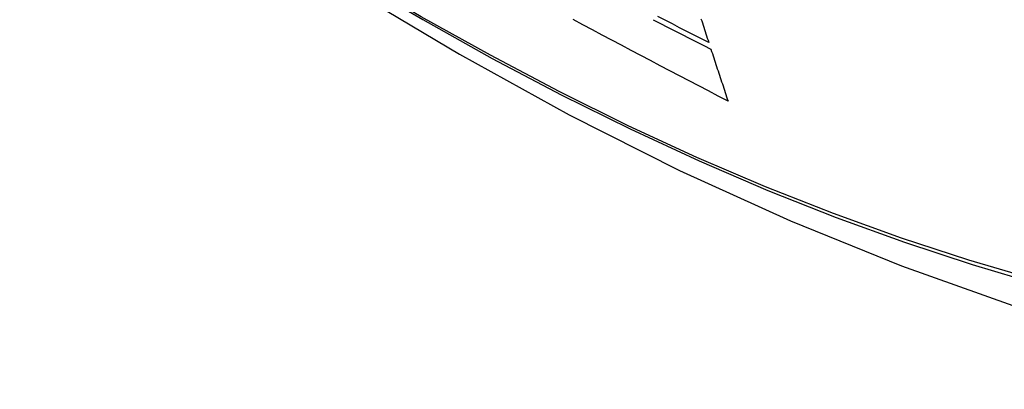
# Model space of a CAD drawing. Header units: inches. Extents: x 19 to 626, y 56 to 294.
# Tile 328 of 372: x 579.872 to 580.221, y 246.021 to 246.152. Entities that reach past the tile are written whole.
import ezdxf

# ---------------------------------------------------------------- set-up
doc = ezdxf.new("R2010")
doc.units = ezdxf.units.IN
doc.header["$MEASUREMENT"] = 0
doc.layers.add('Visible Edges(ANSI)', color=7, linetype='Continuous', lineweight=25)
doc.layers.add('Visible Tangent Edges(ANSI)', color=7, linetype='Continuous', lineweight=25)

msp = doc.modelspace()

# ---------------------------------------------------------------- linework, layer by layer
at = {"layer": 'Visible Edges(ANSI)', "flags": 128}
for points in [[(579.72832, 246.37085), (579.76413, 246.33672), (579.80051, 246.30399), (579.83739, 246.27271), (579.87475, 246.24293), (579.91252, 246.21471), (579.95066, 246.18809), (579.98913, 246.16313), (580.02788, 246.13988), (580.06686, 246.11838), (580.10604, 246.09868), (580.14536, 246.08083), (580.18479, 246.06488), (580.22428, 246.05088), (580.26379, 246.03888), (580.30327, 246.02894), (580.34267, 246.02111)], [(580.11635, 246.14409), (580.11377, 246.14539), (580.11119, 246.1467), (580.10861, 246.14801), (580.10604, 246.14932), (580.10347, 246.15064), (580.1009, 246.15195), (580.09834, 246.15326)], [(580.12321, 246.12331), (580.11975, 246.12509), (580.11629, 246.12688), (580.11284, 246.12866), (580.1094, 246.13046), (580.10595, 246.13225), (580.10251, 246.13405), (580.09907, 246.13585), (580.09564, 246.13765), (580.09221, 246.13945), (580.08878, 246.14126), (580.08536, 246.14307), (580.08194, 246.14489), (580.07852, 246.1467), (580.07511, 246.14852), (580.0717, 246.15035), (580.0683, 246.15218)], [(580.09664, 246.15216), (580.09919, 246.15084), (580.10175, 246.14953), (580.10431, 246.14822), (580.10687, 246.1469), (580.10943, 246.1456), (580.112, 246.14429), (580.11457, 246.14298), (580.11714, 246.14168)], [(580.11361, 246.15252), (580.11386, 246.15176), (580.11411, 246.15099), (580.11435, 246.15022), (580.1146, 246.14945), (580.11485, 246.14868), (580.1151, 246.14792), (580.11535, 246.14715), (580.1156, 246.14638), (580.11585, 246.14562), (580.1161, 246.14485), (580.11635, 246.14409)], [(580.11714, 246.14168), (580.11739, 246.14091), (580.11764, 246.14014), (580.11789, 246.13938), (580.11814, 246.13861), (580.11839, 246.13784), (580.11865, 246.13708), (580.1189, 246.13631), (580.11915, 246.13554), (580.1194, 246.13478), (580.11966, 246.13401), (580.11991, 246.13325), (580.12016, 246.13248), (580.12042, 246.13171), (580.12067, 246.13095), (580.12092, 246.13018), (580.12118, 246.12942), (580.12143, 246.12865), (580.12168, 246.12789), (580.12194, 246.12712), (580.12219, 246.12636), (580.12245, 246.1256), (580.1227, 246.12483), (580.12295, 246.12407), (580.12321, 246.12331)]]:
    msp.add_lwpolyline(points, dxfattribs=at)
at = {"layer": 'Visible Tangent Edges(ANSI)', "flags": 128}
for points in [[(580.23238, 246.05988), (580.20861, 246.06686), (580.18469, 246.0747), (580.16064, 246.08339), (580.13646, 246.09294), (580.11217, 246.10334), (580.08779, 246.11458), (580.06334, 246.12665), (580.03887, 246.13953), (580.01438, 246.15321), (579.98989, 246.1677), (579.96539, 246.18298), (579.94088, 246.19907), (579.9164, 246.21596), (579.89197, 246.2336), (579.86763, 246.252), (579.84341, 246.27112), (579.81934, 246.29094), (579.79544, 246.31144), (579.77174, 246.33258), (579.74828, 246.35434), (579.72507, 246.3767)], [(579.72488, 246.3759), (579.74816, 246.35352), (579.77169, 246.33173), (579.79545, 246.31057), (579.81941, 246.29006), (579.84355, 246.27023), (579.86782, 246.25109), (579.89222, 246.23268), (579.9167, 246.21502), (579.94124, 246.19812), (579.9658, 246.182), (579.99036, 246.16669), (580.01491, 246.15217), (580.03946, 246.13845), (580.06401, 246.12552), (580.08852, 246.11341), (580.11298, 246.10211), (580.13735, 246.09165), (580.16162, 246.08203), (580.18576, 246.07327), (580.20978, 246.06535), (580.23364, 246.0583)]]:
    msp.add_lwpolyline(points, dxfattribs=at)

doc.saveas('drawing.dxf')
